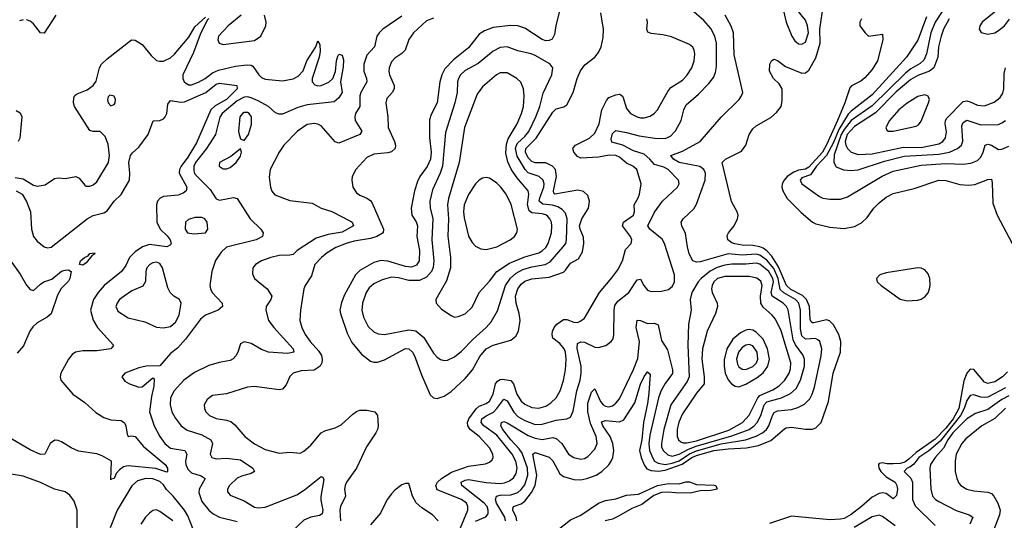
# Model space of a CAD drawing. Header units: inches. Extents: x 1649636 to 1815363, y 506543 to 641975.
# Tile 360 of 656: x 1702971 to 1708584, y 622112 to 624964. Entities that reach past the tile are written whole.
import ezdxf

# ---------------------------------------------------------------- set-up
doc = ezdxf.new("R2010")
doc.units = ezdxf.units.IN
doc.header["$MEASUREMENT"] = 0
doc.layers.add('B7602', color=7, linetype='Continuous')

msp = doc.modelspace()

# ---------------------------------------------------------------- linework, layer by layer
at = {"layer": 'B7602', "color": 5}
for points, elevation in [([(1705805.6, 622110), (1705801.7, 622130), (1705781.6, 622170), (1705782.2, 622177.8), (1705785.4, 622190), (1705830, 622206.8), (1705850, 622221.7), (1705889.3, 622270), (1705910.2, 622310), (1705919, 622370), (1705896.5, 622490), (1705910, 622498.9), (1705990, 622471.3), (1706010, 622450.2), (1706050, 622376.3), (1706070, 622362.7), (1706130, 622345.6), (1706170, 622342.4), (1706203.5, 622350), (1706256.5, 622370), (1706289.9, 622390), (1706330, 622428.8), (1706342.7, 622450), (1706351.7, 622470), (1706357, 622510), (1706351.2, 622550), (1706337, 622590), (1706294.9, 622650), (1706287.4, 622672.6), (1706310, 622680.1), (1706390, 622673.6), (1706415.5, 622684.5), (1706477.9, 622782.1), (1706510, 622888.7), (1706530, 622931.2), (1706550, 622957.6), (1706564.7, 622944.7), (1706557.4, 622837.4), (1706550, 622776.9), (1706526.7, 622670), (1706516.8, 622570), (1706504.8, 622510), (1706513.6, 622470), (1706530, 622427.6), (1706546.3, 622406.3), (1706570, 622395.8), (1706611.6, 622391.6), (1706650, 622397.1), (1706747.4, 622432.6), (1706803.4, 622470), (1706830, 622482), (1706927.6, 622510), (1707010, 622520), (1707115, 622525), (1707181.7, 622538.3), (1707253.1, 622566.9), (1707330, 622634.3), (1707341.1, 622638.9), (1707370, 622642.4), (1707450, 622631.6), (1707490, 622631.6), (1707510, 622638.2), (1707539, 622670), (1707581, 622790), (1707609, 622950), (1707649.9, 623070), (1707651.5, 623130), (1707640.4, 623170), (1707610, 623225), (1707587.7, 623247.7), (1707570, 623254.2), (1707497.5, 623237.5), (1707490, 623236.6), (1707482.6, 623242.6), (1707476.2, 623256.2), (1707473.4, 623330), (1707456.8, 623370), (1707432.6, 623392.6), (1707367.2, 623427.2), (1707342.4, 623450), (1707296.2, 623556.2), (1707257.6, 623617.6), (1707230, 623647.6), (1707210, 623662.8), (1707190, 623670.3), (1707150, 623678.2), (1707090, 623680.5), (1707047.7, 623687.7), (1707030, 623693.6), (1707007.1, 623710), (1707004.8, 623735.2), (1707011.3, 623750), (1707044, 623790), (1707063, 623830), (1707066.3, 623850), (1707061.6, 623870), (1707027.7, 623927.7), (1706975.4, 624150), (1706994.5, 624170), (1707084.8, 624215.2), (1707109.8, 624250.2), (1707129.8, 624310), (1707150, 624342), (1707170, 624358.9), (1707253.5, 624406.5), (1707284.9, 624435.1), (1707310.9, 624469.1), (1707318.2, 624501.8), (1707317, 624570), (1707299.5, 624599.5), (1707268.4, 624630), (1707244.7, 624670), (1707246.6, 624710), (1707256, 624730), (1707270, 624738.4), (1707290, 624731.7), (1707337, 624697), (1707430, 624660.2), (1707450, 624660.7), (1707470, 624675.9), (1707510, 624747.8), (1707534.1, 624830), (1707532.4, 624910), (1707553.1, 625050)], 420), ([(1707320.5, 625030), (1707341.1, 624950), (1707373.1, 624870), (1707390, 624843.1), (1707410, 624825.7), (1707430, 624824.6), (1707450, 624837), (1707468.2, 624890), (1707462.5, 624930), (1707450, 624961.6), (1707378, 625050)], 440), ([(1708281, 625090), (1708190, 624950.5), (1708165.6, 624890), (1708139.9, 624770), (1708125.5, 624734.5), (1708105, 624715), (1708050, 624683.7), (1708019.8, 624660.2), (1707830, 624472.6), (1707710, 624389.2), (1707670, 624338.4), (1707654.2, 624310), (1707613.6, 624193.6), (1707611.3, 624151.3), (1707625.5, 624125.5), (1707668, 624108), (1707710, 624104.5), (1707750, 624109.1), (1707901.4, 624158.6), (1708013.2, 624186.8), (1708210, 624198.6), (1708270.5, 624209.5), (1708316.5, 624230), (1708340.2, 624250), (1708347.1, 624272.9), (1708341.3, 624358.7), (1708350, 624378.8), (1708370, 624391.6), (1708450, 624365.9), (1708550, 624368), (1708570, 624375.9), (1708590, 624390.8)], 460), ([(1706055.9, 625044.1), (1706027.7, 624930), (1706020.1, 624879.9), (1706006.3, 624853.7), (1705990, 624845.1), (1705970, 624844.5), (1705950, 624850.8), (1705850, 624915), (1705810, 624929.9), (1705770, 624931.2), (1705670, 624919.9), (1705620, 624900), (1705590, 624881.7), (1705530, 624804.5), (1705444.4, 624735.7), (1705395.2, 624684.8), (1705377.1, 624650), (1705365.1, 624610), (1705350.1, 624489.9), (1705315.9, 624424.1), (1705306.9, 624393.1), (1705307.3, 624292.7), (1705316.4, 624210), (1705312.6, 624170), (1705293, 624127), (1705252, 624070), (1705238.3, 624041.7), (1705221.2, 623990), (1705202.5, 623890), (1705206.9, 623850), (1705231.8, 623811.8), (1705238.2, 623790), (1705235.7, 623730), (1705249.7, 623650), (1705248.7, 623590), (1705233.7, 623566.3), (1705205.1, 623554.9), (1705170, 623559.1), (1705070, 623589), (1705030, 623591.4), (1704990, 623581.4), (1704910, 623534.7), (1704885.5, 623510), (1704822.9, 623397), (1704806, 623354), (1704796.1, 623310), (1704798.8, 623290), (1704838.6, 623178.6), (1704864.6, 623124.6), (1704918.6, 623058.6), (1704970, 623019.7), (1704990, 623013), (1705010, 623013.1), (1705050, 623027.2), (1705170, 623090.1), (1705190, 623088.8), (1705210, 623071), (1705221.3, 623050), (1705260.9, 622940.9), (1705310, 622827.7), (1705330, 622810.4), (1705350, 622806.4), (1705390, 622819.7), (1705430, 622846.8), (1705510, 622920.8), (1705551.3, 622968.7), (1705594.4, 623045.6), (1705631, 623089), (1705670, 623109.1), (1705770, 623138.5), (1705799.3, 623160.7), (1705814.7, 623190), (1705823.2, 623250), (1705817.8, 623290), (1705801.1, 623350), (1705798.1, 623390), (1705810.7, 623430), (1705830, 623458.2), (1705850, 623474), (1705890, 623488), (1705990, 623497.2), (1706070, 623525), (1706083.1, 623536.9), (1706110, 623577.6), (1706157.3, 623602.7), (1706178.5, 623641.5), (1706187.2, 623690), (1706185.7, 623725.7), (1706165.9, 623770), (1706162.4, 623790), (1706175.4, 623830), (1706213.1, 623890), (1706218.8, 623930), (1706210, 623962.4), (1706185.3, 623985.3), (1706152.1, 623992.1), (1706021.6, 623970), (1706015.5, 623975.5), (1706014, 623990), (1706031.9, 624070), (1706024.5, 624110), (1706007.7, 624130), (1705970, 624148), (1705910, 624148.5), (1705890, 624155.9), (1705870, 624177.8), (1705853.7, 624210), (1705856.5, 624230), (1705915.9, 624290), (1706010, 624437.4), (1706030, 624456.1), (1706072.3, 624467.7), (1706090, 624478.5), (1706125.8, 624550), (1706148.5, 624630), (1706167.1, 624672.9), (1706193.1, 624706.9), (1706250, 624751), (1706270, 624777.6), (1706285, 624810), (1706296.7, 624863.3), (1706298.9, 624910), (1706283.3, 625003.3)], 520), ([(1705570, 622106.7), (1705628.2, 622131.8), (1705641.1, 622150), (1705642.4, 622170), (1705635.2, 622190), (1705619.4, 622210), (1705490.6, 622310), (1705487.3, 622330), (1705510, 622341.1), (1705530, 622344.1), (1705630, 622327.6), (1705710, 622321.6), (1705735, 622325), (1705763.6, 622336.4), (1705785.3, 622354.7), (1705800.6, 622379.4), (1705807.2, 622410), (1705800.1, 622450), (1705777.8, 622490), (1705690, 622597.5), (1705615.9, 622650), (1705601.2, 622670), (1705606.2, 622690), (1705630, 622707.7), (1705671.9, 622728.1), (1705691.7, 622748.3), (1705730, 622801.9), (1705750, 622793.4), (1705788, 622728), (1705810, 622704.4), (1705850, 622681.5), (1705910, 622658.7), (1705950, 622660.1), (1706030, 622683.4), (1706089.1, 622690.9), (1706110, 622700.3), (1706125.8, 622734.2), (1706147.5, 622850), (1706165.5, 622910), (1706172, 622950), (1706171.5, 622990), (1706149.4, 623090.6), (1706150, 623119.5), (1706170, 623128.9), (1706190, 623127), (1706250, 623099.3), (1706270, 623097.6), (1706311.9, 623108.1), (1706342.9, 623130), (1706353.1, 623146.9), (1706358, 623170), (1706358.8, 623310), (1706363.7, 623336.3), (1706380.2, 623359.8), (1706442.7, 623410), (1706490, 623481.8), (1706510, 623486), (1706529.4, 623450), (1706550, 623423.6), (1706570, 623415.8), (1706630, 623418), (1706670, 623427.1), (1706693.1, 623446.9), (1706703.5, 623470), (1706703.7, 623510), (1706646.3, 623690), (1706633.4, 623713.4), (1706563.4, 623770), (1706551.3, 623790), (1706590, 623867.4), (1706636.1, 623930), (1706721.7, 624010), (1706730.9, 624030), (1706727.1, 624050), (1706667.3, 624110), (1706643.7, 624123.7), (1706590, 624138.7), (1706563.1, 624170), (1706530, 624197.2), (1706470, 624217.6), (1706410, 624249.3), (1706347.3, 624267.3), (1706342.8, 624282.8), (1706350, 624315.6), (1706370, 624332.4), (1706430, 624321.8), (1706502.2, 624302.2), (1706590.7, 624289.3), (1706650, 624288), (1706680.3, 624299.7), (1706710, 624331.5), (1706742.4, 624390), (1706756.5, 624450), (1706770, 624479.6), (1706840.5, 624539.5), (1706899.1, 624600.9), (1706925.2, 624634.8), (1706937.2, 624662.8), (1706943.1, 624696.9), (1706942.5, 624830), (1706934.1, 624870), (1706910, 624913.6), (1706870, 624959.4), (1706800.4, 625020.4)], 460), ([(1708575.6, 625044.4), (1708456.9, 624950), (1708443.6, 624930), (1708440.9, 624910), (1708451.5, 624891.5), (1708490, 624881.1), (1708529.5, 624890), (1708550, 624903.2), (1708584.4, 624930), (1708613, 624967)], 520), ([(1702944.6, 624064.6), (1702990, 624056.8), (1703050, 624022.1), (1703070, 624016.6), (1703116, 624024), (1703170, 624058.9), (1703190, 624063.1), (1703230, 624059.5), (1703290, 624071.6), (1703310, 624061.3), (1703341.4, 624021.4), (1703350, 624015.5), (1703370, 624016.5), (1703390, 624023.6), (1703410, 624040.3), (1703477.1, 624150), (1703482, 624190), (1703474.9, 624254.9), (1703458.2, 624298.2), (1703430, 624327), (1703390, 624327), (1703370, 624333.2), (1703283.1, 624470), (1703277.6, 624490), (1703280, 624520), (1703286.7, 624533.3), (1703298, 624542), (1703354.9, 624565.1), (1703389.5, 624590), (1703406.9, 624613.1), (1703425.6, 624690), (1703437.7, 624710), (1703470, 624740.3), (1703609.2, 624850), (1703630, 624848.4), (1703670, 624823.7), (1703720.8, 624760.7), (1703750, 624732.3), (1703767.1, 624727.1), (1703790, 624728), (1703830, 624746.1), (1703852.8, 624767.2), (1703934.5, 624865.5), (1703970, 624923.9), (1704030, 624978)], 440), ([(1702990, 624964.2), (1702970, 624957.8)], 440), ([(1703177.2, 624990), (1703110, 624888.1), (1703090, 624889.8), (1703050, 624940.2), (1703030, 624956.2), (1703010, 624964.2)], 440), ([(1704050, 624970.7), (1704039.2, 624960.8), (1704000.1, 624879.9), (1703962.4, 624777.6), (1703901, 624650), (1703900.1, 624630), (1703907.9, 624610), (1703932.6, 624592.6), (1703950, 624593.4), (1703990, 624608.9), (1704028.5, 624630), (1704070, 624661.6), (1704103.6, 624676.4), (1704201.1, 624698.9), (1704267.9, 624707.9), (1704290, 624706), (1704299.8, 624699.8), (1704334.8, 624650), (1704350, 624635.3), (1704370, 624626.2), (1704470, 624615.9), (1704530, 624628.1), (1704557.6, 624642.4), (1704587.7, 624672.3), (1704607.8, 624730), (1704658.9, 624810), (1704670, 624842.8), (1704682, 624822), (1704683.1, 624783.1), (1704678, 624750), (1704638.4, 624630), (1704638, 624610), (1704652.5, 624592.5), (1704670, 624587.7), (1704690, 624589.5), (1704732.5, 624607.5), (1704756.1, 624630), (1704771.8, 624668.2), (1704777.2, 624730), (1704783.9, 624756.1), (1704790, 624768), (1704810, 624762), (1704816.1, 624736.1), (1704815.1, 624695.1), (1704800.6, 624610), (1704808.4, 624550), (1704790, 624519.8), (1704763.1, 624496.9), (1704610, 624479.4), (1704555.9, 624464.1), (1704470, 624426.2), (1704450, 624425.7), (1704430, 624433.6), (1704389, 624470), (1704330, 624501.8), (1704290, 624519.3), (1704270, 624524), (1704250, 624522.2), (1704210, 624501.2), (1704124.7, 624430), (1704111.1, 624408.9), (1704087.8, 624310), (1704035.5, 624230), (1703972.7, 624150), (1703964.2, 624130), (1703962.7, 624102.7), (1703968.3, 624088.3), (1703983.5, 624070), (1704056.2, 623996.2), (1704090, 623943.6), (1704110, 623936.5), (1704190, 623951.5), (1704210, 623946), (1704284.3, 623830), (1704345.4, 623770), (1704358.6, 623750), (1704354.9, 623730), (1704319.5, 623710), (1704150, 623667.9), (1704119.7, 623640.3), (1704087.7, 623592.3), (1704065.4, 623530), (1704054.7, 623450), (1704058.3, 623430), (1704068.9, 623410), (1704125.5, 623350), (1704127.7, 623330), (1704101.6, 623310), (1704030, 623280.6), (1704001.2, 623258.8), (1703916.4, 623143.6), (1703870, 623093.6), (1703830, 623062.9), (1703770, 622992.3), (1703692, 622990), (1703650, 622981), (1703570.8, 622950), (1703554, 622930), (1703570, 622904.9), (1703596, 622890), (1703650, 622870.4), (1703670, 622873.4), (1703730, 622923), (1703737.7, 622917.7), (1703736.2, 622876.2), (1703722.2, 622817.8), (1703711.3, 622730), (1703737, 622650), (1703769.4, 622590), (1703797.6, 622550), (1703830, 622523.1), (1703913.1, 622510), (1703923.8, 622490), (1703916.4, 622450), (1703918.5, 622430), (1703930, 622404.2), (1703950, 622383.6), (1704005.7, 622365.7), (1704029.1, 622350), (1703993.5, 622290), (1703991.8, 622270), (1704010, 622220.2), (1704049.4, 622169.5), (1704073.5, 622150), (1704110, 622131), (1704210, 622105.1)], 440), ([(1705150, 624984.1), (1705041.5, 624910), (1705019.8, 624890), (1705007.4, 624870), (1704992.9, 624810), (1704950, 624762.6), (1704932.3, 624710), (1704932.2, 624670), (1704948.8, 624630), (1704950.1, 624610), (1704915.8, 624550), (1704909.6, 624530), (1704909.4, 624470), (1704885.5, 624430), (1704880.5, 624410), (1704884, 624390), (1704921.8, 624330), (1704910.3, 624310), (1704790, 624261.2), (1704768.8, 624268.8), (1704690, 624359.2), (1704670, 624369.8), (1704650, 624372.8), (1704610, 624366.6), (1704554.6, 624330), (1704477.6, 624250), (1704450.2, 624210), (1704399.3, 624110), (1704393.7, 624066.3), (1704400.2, 624010), (1704407.6, 623987.6), (1704426.2, 623966.2), (1704510, 623933.4), (1704638.7, 623918.7), (1704690, 623891.3), (1704750, 623871.6), (1704856.2, 623816.2), (1704867, 623810), (1704874.4, 623790), (1704810, 623754.1), (1704730, 623740.7), (1704661, 623719), (1704553.4, 623650), (1704530, 623627), (1704510, 623622.5), (1704450, 623621.6), (1704403, 623610), (1704350.2, 623589.8), (1704315.5, 623570), (1704300.3, 623550), (1704297.3, 623517.3), (1704308.5, 623490), (1704382.3, 623430), (1704407.9, 623390), (1704403.2, 623370), (1704376.5, 623330), (1704373.2, 623310), (1704388.5, 623250), (1704418.8, 623210), (1704529.1, 623090), (1704533.4, 623070), (1704496.9, 623063.1), (1704390, 623069.8), (1704350, 623084.8), (1704290, 623119.3), (1704250, 623129.6), (1704230, 623117.2), (1704214.3, 623070), (1704203.6, 623050), (1704187, 623033), (1704170, 623023.5), (1704108.7, 623011.3), (1704050, 622993.5), (1703966.5, 622953.5), (1703906.2, 622910), (1703851.9, 622850), (1703831, 622810), (1703828.1, 622770), (1703837.6, 622730), (1703856.3, 622696.3), (1703891.1, 622651.1), (1703926, 622626), (1704010, 622600.1), (1704061.2, 622570), (1704070.2, 622550), (1704056.5, 622490), (1704066.3, 622470), (1704090, 622462.5), (1704150, 622465.4), (1704230, 622457.5), (1704299.1, 622410), (1704308.7, 622390), (1704290, 622379.3), (1704235.6, 622364.4), (1704210, 622352.1), (1704166.5, 622310), (1704154.6, 622290), (1704155.1, 622275.1), (1704170, 622255.8), (1704250, 622223.2), (1704310, 622186.8), (1704330, 622183), (1704370, 622187.1), (1704550, 622257.6), (1704594.1, 622285.9), (1704690, 622362.4), (1704698.5, 622358.6), (1704704.7, 622344.7), (1704688.2, 622248.2), (1704687.7, 622227.7), (1704698.8, 622170), (1704695.2, 622150), (1704680.5, 622139.5), (1704630, 622130.6), (1704590, 622112.8), (1704525, 622050)], 460), ([(1705330, 624973.6), (1705290, 624958), (1705215.9, 624890), (1705189.5, 624850.5), (1705168.1, 624790), (1705149, 624771), (1705110, 624745.3), (1705090, 624724.7), (1705076.3, 624690), (1705075.2, 624670), (1705078.5, 624650), (1705104.8, 624590), (1705105.6, 624570), (1705094.9, 624550), (1705064.6, 624515.4), (1705057.8, 624490), (1705070.2, 624410), (1705071.5, 624350), (1705107.8, 624270), (1705113.5, 624250), (1705111.9, 624230), (1705090, 624212.1), (1705070, 624204.9), (1704990, 624198.6), (1704950, 624179.8), (1704886.3, 624110), (1704865.7, 624070), (1704863.7, 624050), (1704870.3, 624010), (1704890, 623977.6), (1704910, 623964.4), (1704950, 623948.3), (1704970, 623933.6), (1704979.7, 623919.7), (1705044.8, 623770), (1705042.5, 623750), (1705007.4, 623730), (1704970, 623717.3), (1704877.9, 623702.1), (1704831.2, 623688.8), (1704773.9, 623666.1), (1704724.6, 623635.4), (1704690.5, 623609.5), (1704653.4, 623570), (1704634.3, 623505.7), (1704597.7, 623450), (1704591.6, 623430), (1704572.4, 623310), (1704567.8, 623250), (1704579.1, 623210), (1704598.8, 623170), (1704626.4, 623130), (1704675.7, 623075.7), (1704690.6, 623050.6), (1704695.8, 623030), (1704694.2, 623010), (1704683.9, 622990), (1704650, 622968), (1704576.1, 622963.9), (1704529.6, 622950.4), (1704510, 622931.1), (1704490, 622884.7), (1704470, 622858.7), (1704450, 622854.8), (1704310, 622875.1), (1704270, 622871.1), (1704150, 622832.7), (1704070, 622822.7), (1704039.8, 622800.2), (1704023.2, 622770), (1704023.6, 622750), (1704032.4, 622730), (1704053.1, 622710), (1704090, 622692.4), (1704150, 622682.6), (1704174.2, 622674.2), (1704196.8, 622656.8), (1704254, 622590), (1704308.6, 622548.6), (1704370, 622515.2), (1704450, 622494.3), (1704510, 622500.3), (1704570, 622494), (1704590, 622505.3), (1704630, 622540.9), (1704690, 622611.1), (1704710, 622621.8), (1704770, 622639.4), (1704803.6, 622656.4), (1704870, 622717.5), (1704890, 622732.7), (1704910, 622739.3), (1704950, 622740.2), (1704996.3, 622730), (1705010.2, 622710.2), (1705014.7, 622650), (1705011.3, 622630), (1705001.5, 622610), (1704947.7, 622530), (1704891.8, 622410), (1704834.8, 622330), (1704825.5, 622310), (1704822.7, 622290), (1704828.8, 622250), (1704800.1, 622190), (1704795.1, 622170), (1704799.5, 622110)], 480), ([(1704232.6, 624990), (1704159, 624930), (1704104.6, 624870), (1704101.1, 624850), (1704108.7, 624830), (1704130, 624822.6), (1704310, 624846.4), (1704345.4, 624870), (1704374, 624930), (1704376.3, 624950), (1704366.6, 624990)], 460), ([(1705484.1, 622070), (1705525.8, 622170), (1705526.1, 622190), (1705517.1, 622210), (1705490, 622231.5), (1705350, 622286.2), (1705342.7, 622310), (1705353.3, 622330), (1705375, 622350), (1705433.1, 622386.9), (1705530, 622421.5), (1705626.5, 622433.5), (1705650, 622443.6), (1705663.5, 622456.5), (1705669.8, 622470), (1705667.9, 622490), (1705650, 622525.7), (1705589.9, 622590), (1705538.8, 622630), (1705525.5, 622650), (1705523.6, 622670), (1705530.6, 622690), (1705573.3, 622746.7), (1705590, 622761.6), (1705630, 622777.7), (1705650, 622791.3), (1705669.6, 622830), (1705683.5, 622890), (1705694.6, 622905.4), (1705710, 622915.1), (1705724, 622916), (1705770, 622908.1), (1705785.6, 622890), (1705804.6, 622830), (1705830, 622790.1), (1705850, 622773), (1705890, 622754.6), (1705930, 622751.1), (1705970, 622762.4), (1705999.3, 622780.7), (1706029.9, 622810.1), (1706052.5, 622850), (1706071, 622909), (1706083.1, 622970), (1706086.5, 623030), (1706082.1, 623070), (1706074, 623090), (1706050, 623119.1), (1706010.7, 623150.7), (1706005.5, 623170), (1706008.3, 623190), (1706017.7, 623210), (1706032.8, 623230), (1706070, 623255.3), (1706090, 623256.8), (1706130, 623240.5), (1706150, 623239.4), (1706170, 623247.7), (1706190, 623264.2), (1706275.4, 623410), (1706347.1, 623492.9), (1706380.2, 623539.8), (1706408.1, 623590), (1706424.3, 623655.7), (1706456.4, 623690), (1706461.1, 623710), (1706453.6, 623730), (1706407.6, 623790), (1706413.3, 623810), (1706469.9, 623850), (1706475.5, 623870), (1706472.8, 623910), (1706496.7, 623950), (1706503.2, 623970), (1706513.8, 624030), (1706488.9, 624110), (1706466, 624130), (1706430, 624147.6), (1706390, 624181.2), (1706370, 624190.7), (1706332.1, 624192.1), (1706270, 624180.5), (1706170, 624174.6), (1706150, 624184.7), (1706130.5, 624210), (1706123.7, 624230), (1706126, 624234), (1706139.8, 624250), (1706219.1, 624290), (1706250, 624317.8), (1706274.1, 624370), (1706289.3, 624450), (1706315.5, 624504.5), (1706330, 624521.1), (1706370, 624535.5), (1706390, 624540.2), (1706397, 624537), (1706410, 624526), (1706430, 624458), (1706453.4, 624430), (1706490, 624410.2), (1706510, 624406), (1706530, 624405.2), (1706564.6, 624415.4), (1706589.2, 624430.8), (1706606.6, 624450), (1706665, 624555), (1706682, 624578), (1706750, 624620.2), (1706774.4, 624645.6), (1706802.3, 624690), (1706816.3, 624730), (1706819, 624770), (1706815.5, 624790), (1706807.3, 624807.3), (1706790, 624822.2), (1706686, 624866), (1706637.3, 624877.3), (1706570, 624884.9), (1706552.5, 624892.5), (1706546.9, 624910), (1706549.8, 624950), (1706545.3, 624970)], 480), ([(1705740.9, 622110), (1705736.6, 622130), (1705689.9, 622210), (1705683.1, 622230), (1705689.1, 622250), (1705710, 622256), (1705770, 622257.2), (1705810, 622270.6), (1705830, 622287.6), (1705850, 622314.1), (1705868.5, 622370), (1705865.4, 622410), (1705834.8, 622494.8), (1705819, 622519), (1705770.6, 622570), (1705725.2, 622630), (1705713.3, 622650), (1705717.4, 622670), (1705730, 622675.7), (1705750, 622667.8), (1705870, 622596.2), (1705910, 622580.9), (1705950, 622572.8), (1706010, 622583.9), (1706030, 622579), (1706061.5, 622550), (1706099.7, 622490), (1706130, 622470.2), (1706170, 622460.9), (1706190, 622463.5), (1706210, 622475.6), (1706250, 622518.3), (1706263.7, 622550), (1706257.1, 622590), (1706224.2, 622664.2), (1706209.4, 622730), (1706210, 622780.4), (1706230, 622842.4), (1706250, 622860.7), (1706281.7, 622790), (1706296.9, 622770), (1706310, 622761.6), (1706330, 622758.9), (1706350, 622764.5), (1706370, 622779), (1706390, 622804.9), (1706470, 622971.1), (1706493.8, 623033.8), (1706503.5, 623130), (1706486, 623210), (1706490, 623252.4), (1706510, 623250.2), (1706550, 623233.4), (1706590, 623235.5), (1706610, 623226.7), (1706630, 623136.4), (1706663.3, 623083.3), (1706693.2, 622970), (1706692.2, 622947.8), (1706650, 622890.7), (1706628.5, 622851.5), (1706612.6, 622810), (1706563.2, 622596.8), (1706557.4, 622550), (1706560.9, 622510), (1706581.9, 622461.9), (1706590.1, 622450), (1706610, 622437.9), (1706650, 622431), (1706690, 622437.9), (1706730, 622451.9), (1706789.1, 622490.9), (1706830, 622508.7), (1706970, 622547.2), (1707109.2, 622570.8), (1707169.3, 622590.7), (1707206.2, 622610), (1707227.8, 622630), (1707240.5, 622650), (1707261.7, 622710), (1707272.7, 622727.3), (1707290, 622736.1), (1707370, 622743.9), (1707405.9, 622754.1), (1707445.6, 622774.4), (1707475.2, 622804.8), (1707489.1, 622830.9), (1707501.7, 622870), (1707539.6, 623050), (1707543.8, 623090), (1707532.8, 623130), (1707521, 623141), (1707507.8, 623147.8), (1707450, 623144.6), (1707430, 623163.2), (1707422.2, 623202.2), (1707422.2, 623310), (1707412.2, 623350), (1707392.6, 623370), (1707327.4, 623407.4), (1707306.5, 623426.5), (1707295.2, 623490), (1707270, 623547.7), (1707230, 623593.5), (1707190, 623621.9), (1707170, 623628.1), (1707090, 623622.5), (1707010, 623630.2), (1706850, 623585), (1706830, 623582.1), (1706807.9, 623590), (1706787.6, 623630), (1706777.3, 623670), (1706766.7, 623746.7), (1706746, 623790), (1706742, 623810), (1706752.4, 623830), (1706814.2, 623885.8), (1706830, 623913.7), (1706878, 624050), (1706880.1, 624090), (1706870.4, 624110), (1706848.5, 624128.5), (1706730, 624150.9), (1706698.3, 624170), (1706683.5, 624190), (1706750, 624215.8), (1706849.9, 624270.1), (1706970, 624408.9), (1707071.5, 624510), (1707086.3, 624530), (1707093.3, 624550), (1707043.7, 624763.7), (1707039.9, 624890), (1707026.4, 624926.4), (1706991.7, 624990)], 440), ([(1707770, 624969.6), (1707760.2, 624950), (1707760.3, 624930), (1707790, 624888.5), (1707810, 624870.4), (1707890, 624882), (1707891.7, 624850), (1707861.5, 624730), (1707830, 624679.7), (1707787.8, 624632.2), (1707765.3, 624614.7), (1707712.4, 624587.6), (1707703.9, 624576.1), (1707675.1, 624490), (1707633.4, 624390), (1707570, 624250.7), (1707547.1, 624210), (1707470, 624123.6), (1707450, 624112.8), (1707410, 624106.2), (1707383.9, 624096.1), (1707346.1, 624070), (1707328.2, 624050), (1707317.7, 624030), (1707315.7, 624010), (1707321, 623990), (1707345.8, 623945.8), (1707425.6, 623865.6), (1707490, 623810.9), (1707510, 623801.9), (1707590, 623782.6), (1707670, 623773.7), (1707730, 623785.3), (1707770, 623807.6), (1707802.1, 623837.9), (1707840.3, 623890), (1707870, 623920.2), (1707910, 623953.2), (1707950, 623974.2), (1708070, 624003.2), (1708210, 624050.1), (1708250, 624047.2), (1708330, 624024.7), (1708381.8, 624021.8), (1708415, 624025), (1708490, 624054), (1708510, 624055.5), (1708515, 624035), (1708519.1, 623919.1), (1708543.5, 623850), (1708628.1, 623690)], 420), ([(1708140.4, 624979.6), (1708090, 624847), (1708025.6, 624750), (1707830, 624536.1), (1707710, 624444), (1707693.3, 624426.7), (1707641.4, 624338.6), (1707610, 624265.2), (1707569.3, 624190.7), (1707512.3, 624130), (1707478.9, 624081.1), (1707430, 624062.7), (1707419.7, 624050), (1707430.4, 624030), (1707530, 623956.5), (1707550, 623948), (1707590, 623941.2), (1707650, 623941.8), (1707690, 623954.2), (1707886.6, 624073.4), (1707950, 624100.3), (1708110, 624134.9), (1708250, 624145.6), (1708350, 624141), (1708393.8, 624146.2), (1708430, 624162.4), (1708450, 624180.2), (1708463.8, 624210), (1708474, 624250), (1708490, 624255.1), (1708510, 624248.6), (1708550, 624225.1), (1708570, 624225.9), (1708610, 624243.6)], 440), ([(1708268.7, 624970), (1708236.7, 624910), (1708222.9, 624870), (1708208.8, 624810), (1708205.2, 624750), (1708181.8, 624690), (1708156.8, 624670), (1708090, 624646.9), (1708050, 624624.1), (1707967.2, 624552.8), (1707850, 624434.1), (1707730, 624355.1), (1707687.5, 624310), (1707676.8, 624270), (1707679.7, 624250), (1707689.2, 624230), (1707710, 624209.6), (1707750, 624195.4), (1707830, 624200.2), (1708010, 624237.2), (1708110, 624235.6), (1708210, 624257.2), (1708232.4, 624270), (1708248.8, 624291.2), (1708254, 624326), (1708247.3, 624370), (1708249.1, 624390), (1708256.1, 624403.9), (1708350, 624497.2), (1708370, 624501.9), (1708390, 624497.1), (1708430, 624477.3), (1708470, 624473.8), (1708526, 624494), (1708559.9, 624520.1), (1708574.9, 624545.1), (1708581.1, 624570), (1708582.2, 624657.8), (1708590.7, 624689.3)], 480), ([(1702950, 623988.9), (1702984.5, 623970), (1703010, 623928.4), (1703031.9, 623870), (1703037.3, 623770), (1703050.2, 623730), (1703070, 623702), (1703110, 623671.1), (1703130, 623664.5), (1703150, 623668.1), (1703354.8, 623830), (1703390, 623848), (1703450, 623864.2), (1703470, 623874.8), (1703509.8, 623930), (1703550, 623967.5), (1703596, 624050), (1703598.6, 624090), (1703592.7, 624150), (1703602.2, 624190), (1703613.4, 624206.6), (1703650, 624238), (1703704.2, 624310), (1703731.9, 624388.1), (1703770, 624390.2), (1703790, 624398.7), (1703800.5, 624410), (1703809.4, 624430.6), (1703816.2, 624483.8), (1703830, 624504.6), (1703890, 624493.9), (1703910, 624497), (1704031.2, 624548.8), (1704090, 624597.5), (1704110, 624601.8), (1704209.1, 624589.1), (1704211.4, 624570), (1704150, 624510.3), (1704085.7, 624474.3), (1704059.6, 624450), (1703978.1, 624261.9), (1703930, 624180.7), (1703890.5, 624130), (1703881.1, 624110), (1703879.9, 624090), (1703923.6, 624010), (1703920.2, 623990), (1703903.2, 623976.8), (1703875, 623965), (1703790, 623956.2), (1703772, 623948), (1703757.1, 623930), (1703751.7, 623910), (1703753.6, 623810), (1703771.2, 623770), (1703812.4, 623732.4), (1703828.3, 623710), (1703833.8, 623690), (1703830, 623682), (1703810, 623669.9), (1703710, 623683.6), (1703671.9, 623670), (1703630, 623642.6), (1703596.8, 623610), (1703575.3, 623564.7), (1703550.5, 623529.5), (1703453.4, 623450), (1703417.4, 623410), (1703391.3, 623370), (1703375.4, 623310), (1703390, 623252), (1703414.6, 623210), (1703504.9, 623110), (1703500.4, 623099.6), (1703490.8, 623090), (1703410, 623078.1), (1703330, 623078.3), (1703289.6, 623070.4), (1703270, 623056.4), (1703250, 623031.1), (1703204.5, 622950), (1703201.3, 622930), (1703205.2, 622910), (1703273.6, 622830), (1703342.7, 622782.7), (1703405.5, 622725.5), (1703450, 622697.6), (1703490, 622685), (1703550, 622680.7), (1703568.2, 622668.2), (1703576.8, 622650), (1703582.9, 622602.9), (1703589.3, 622589.3), (1703606.4, 622593.6), (1703630, 622589.3), (1703674.6, 622534.6), (1703799.8, 622430), (1703812.9, 622410), (1703814, 622390), (1703810, 622386.8), (1703747.3, 622407.3), (1703590, 622423.4), (1703563.3, 622416.7), (1703539.8, 622400.2), (1703521.5, 622378.5), (1703510, 622349.6), (1703493, 622347), (1703490, 622342), (1703495.1, 622450), (1703440.5, 622480.5), (1703410.7, 622490.7), (1703306.8, 622506.8), (1703265.1, 622525.1), (1703210, 622559), (1703190, 622567.6), (1703171.6, 622568.4), (1703143.7, 622550), (1703114, 622490), (1703090, 622486.8), (1703030, 622514.6), (1702906.2, 622586.2)], 420), ([(1702950, 624446.4), (1702973.3, 624433.3), (1702983.2, 624410), (1702972.4, 624290), (1702962.4, 624270)], 440), ([(1702881.6, 623641.6), (1702974.5, 623514.5), (1703010, 623450.9), (1703030, 623426.7), (1703050, 623421.4), (1703090, 623458.1), (1703108.6, 623470), (1703154, 623486), (1703210, 623531.2), (1703230, 623538.2), (1703250, 623538.7), (1703263.8, 623530), (1703257.1, 623490), (1703250, 623475.3), (1703208.1, 623431.9), (1703186, 623394), (1703150.6, 623289.4), (1703127.1, 623270), (1703070, 623236.3), (1703046.2, 623213.8), (1703029.4, 623190), (1702993.4, 623106.6), (1702956.4, 623063.6)], 380), ([(1708602.6, 622957.4), (1708573.8, 622930), (1708530, 622901), (1708490, 622890.9), (1708470, 622898.4), (1708410.7, 622970.7), (1708390, 622974), (1708370, 622950.5), (1708353.9, 622906.1), (1708325.2, 622750), (1708292.8, 622690), (1708250, 622636.9), (1708190, 622575.3), (1708081.5, 622498.5), (1708040.3, 622459.7), (1708015.8, 622444.2), (1707990, 622436.8), (1707950, 622433.3), (1707913.4, 622433.4), (1707890, 622438.8), (1707870, 622436.5), (1707866, 622430), (1707867.8, 622410), (1707880.4, 622390), (1707910, 622359.3), (1707961.6, 622330), (1707970.9, 622310.9), (1707974.6, 622290), (1707970, 622252.7), (1707950, 622235.4), (1707910, 622265), (1707890, 622269.3), (1707870, 622265.2), (1707830, 622244.6), (1707769.5, 622190.5), (1707710, 622145.9), (1707670, 622123.5), (1707650, 622118.3), (1707590, 622115.4), (1707370, 622135.8), (1707245.8, 622094.2)], 420), ([(1708590, 622866.9), (1708490, 622814.7), (1708470, 622811.1), (1708450, 622813.2), (1708410, 622827), (1708390, 622823.9), (1708370, 622794.8), (1708355.4, 622750), (1708333.9, 622710), (1708217.4, 622562.6), (1708152.9, 622507.1), (1708096.9, 622470), (1708067.9, 622432.1), (1708045, 622415), (1708030.2, 622410), (1708013, 622390), (1708051.5, 622351.5), (1708061, 622330), (1708061.2, 622230), (1708075.4, 622195.4), (1708190, 622082.9)], 440), ([(1708610, 622821.4), (1708570, 622799.8), (1708490, 622743), (1708419, 622721), (1708370, 622690.7), (1708290.7, 622610), (1708261.9, 622570), (1708236.5, 622523.5), (1708188.7, 622470), (1708163.8, 622430), (1708158.7, 622410), (1708165, 622290), (1708175.2, 622250), (1708191.1, 622231.1), (1708210, 622219.5), (1708310, 622167.6), (1708384.2, 622144.2), (1708404.6, 622130), (1708386.7, 622090)], 460), ([(1708590, 622750.3), (1708530, 622693.1), (1708455.1, 622650), (1708363.5, 622576.5), (1708340.8, 622550), (1708310.2, 622490), (1708302.7, 622450), (1708303.8, 622390), (1708313.2, 622350), (1708324.5, 622324.5), (1708335.3, 622310), (1708370.1, 622290.1), (1708410, 622280.5), (1708490, 622273.5), (1708510, 622264.2), (1708523.7, 622250), (1708546.5, 622210), (1708559.4, 622170), (1708557.2, 622142.8), (1708527.6, 622070), (1708529.3, 622050), (1708550, 622026.6), (1708632.1, 621992.1)], 480), ([(1703298.5, 622030), (1703298.4, 622170), (1703281.8, 622221.8), (1703256.4, 622256.4), (1703230, 622274.2), (1703169.4, 622290), (1703090, 622327.8), (1702990, 622363.5), (1702910, 622377.6)], 440), ([(1703977.5, 622017.5), (1703930, 622137.3), (1703910, 622169.9), (1703846.4, 622250), (1703807.4, 622287.4), (1703790, 622314.7), (1703770, 622334), (1703730, 622349.1), (1703690, 622351), (1703642.2, 622337.8), (1703610.6, 622309.4), (1703526.6, 622170), (1703487.1, 622070)], 440), ([(1705356.2, 622110), (1705323.6, 622143.6), (1705263, 622183), (1705231.7, 622211.7), (1705209.3, 622250), (1705190, 622321.6), (1705170, 622322.7), (1705150, 622314.6), (1705110, 622284.4), (1705090, 622263.1), (1705066.3, 622230), (1705026.8, 622153.2), (1704970, 622086)], 520), ([(1706002.4, 622030), (1706110, 622115.3), (1706170, 622142), (1706270, 622209.4), (1706310, 622225.2), (1706370, 622235.2), (1706430, 622255.8), (1706498, 622262), (1706607.6, 622310), (1706670, 622322.1), (1706730, 622319.6), (1706768.4, 622331.6), (1706790, 622330.9), (1706830, 622316.9), (1706930, 622312.3), (1706938.8, 622310), (1706946, 622290), (1706910, 622281.5), (1706850, 622279.7), (1706793, 622267), (1706710, 622268), (1706666.5, 622273.5), (1706630, 622269.8), (1706586.8, 622253.2), (1706517.1, 622202.9), (1706460.2, 622179.8), (1706385.1, 622134.9), (1706350, 622118.7), (1706309.3, 622109.3)], 380), ([(1703844.8, 622110), (1703770, 622163), (1703750, 622171.6), (1703730, 622167.6), (1703710, 622153.3), (1703687.2, 622130), (1703660.9, 622090)], 460), ([(1707961.5, 622081.5), (1707890, 622134.7), (1707870, 622142.4), (1707830, 622131.5), (1707727.9, 622072.1)], 440)]:
    msp.add_lwpolyline(points, dxfattribs=dict(at, elevation=elevation))
for points, elevation in [([(1705750, 624809.9), (1705710, 624806.3), (1705670, 624785.6), (1705585.2, 624714.8), (1705510, 624674.7), (1705484.7, 624650), (1705473.1, 624630), (1705466.9, 624610), (1705465.3, 624550), (1705452.3, 624490), (1705398.9, 624321.1), (1705380.7, 624130), (1705367.4, 624090), (1705324.4, 623995.6), (1705309.1, 623930), (1705311.5, 623891.5), (1705325.5, 623830), (1705320.7, 623710), (1705331.8, 623590), (1705327.6, 623552.4), (1705319.2, 623530), (1705290, 623496.7), (1705250, 623479.2), (1705190, 623479.2), (1705130, 623493.6), (1705090, 623497.2), (1705037.5, 623482.5), (1704990, 623458.9), (1704963.2, 623436.8), (1704946.1, 623410), (1704925.1, 623350), (1704920.8, 623310), (1704930.1, 623270), (1704957.1, 623217.1), (1704990, 623186.2), (1705015.1, 623175.1), (1705050, 623170.9), (1705190, 623198), (1705230, 623192.5), (1705274.2, 623154.3), (1705330, 623064.4), (1705350, 623041.2), (1705370, 623028.4), (1705390, 623022.9), (1705410, 623025.4), (1705450, 623044.2), (1705490, 623075.2), (1705556, 623144), (1705629.9, 623210.1), (1705657.8, 623242.2), (1705694.8, 623305.2), (1705740.1, 623450), (1705769, 623491), (1705800.7, 623519.3), (1705839.3, 623540.7), (1705890, 623556.3), (1705965.7, 623570), (1705995, 623585), (1706069.9, 623670), (1706083.8, 623690), (1706088.8, 623710), (1706090.9, 623830), (1706081.4, 623861.4), (1706063.5, 623883.5), (1706038.9, 623898.9), (1706007.7, 623907.7), (1705953.9, 623913.9), (1705932.9, 623930), (1705936.3, 623950), (1705959.6, 624010), (1705960.8, 624030), (1705955.2, 624050), (1705931.3, 624071.3), (1705870, 624092.1), (1705852.5, 624110), (1705807.4, 624187.4), (1705798.2, 624230), (1705802.1, 624250), (1705810, 624262.8), (1705850, 624299.2), (1705872.6, 624327.4), (1705913.7, 624410), (1705935.7, 624470), (1705955.1, 624544.9), (1706004, 624650), (1706009.6, 624690), (1705992.8, 624712.8), (1705910, 624760.2), (1705886.6, 624770), (1705810, 624786.8)], 540), ([(1705750, 624661.1), (1705710, 624660.7), (1705689, 624650), (1705610, 624582.5), (1705579.5, 624540.5), (1705505.8, 624350), (1705477, 624150), (1705414.4, 623945.7), (1705409.7, 623910), (1705414.5, 623830), (1705411.1, 623731.1), (1705426.9, 623610), (1705425.8, 623550), (1705404.1, 623475.9), (1705343.7, 623370), (1705345.3, 623350), (1705374.7, 623314.7), (1705430, 623278.4), (1705450, 623270.4), (1705470, 623273.1), (1705510, 623289.2), (1705550, 623326.5), (1705589.8, 623410), (1705650, 623473.8), (1705690.6, 623529.4), (1705762.6, 623577.4), (1705850, 623612.7), (1705930, 623636.9), (1705950, 623647.7), (1705970, 623667.1), (1705984, 623690), (1706003.2, 623750), (1706005.2, 623790), (1706001.7, 623810), (1705993.2, 623830), (1705982.1, 623842.1), (1705970, 623851.6), (1705950, 623857.6), (1705890, 623864.5), (1705875.9, 623875.9), (1705865.6, 623910), (1705873.9, 623970), (1705869.2, 623990), (1705805.4, 624065.4), (1705773.4, 624113.4), (1705753.5, 624153.5), (1705742.9, 624202.9), (1705745.3, 624254.7), (1705755.4, 624284.6), (1705807.4, 624370), (1705830.9, 624430), (1705842.2, 624470), (1705847.2, 624530), (1705843.4, 624570), (1705827.7, 624607.7), (1705805.1, 624630)], 560), ([(1703485.5, 624534.5), (1703474.4, 624525.6), (1703470.7, 624510), (1703475.5, 624490), (1703490, 624473.4), (1703510, 624480.5), (1703515.4, 624490), (1703516.9, 624510), (1703510, 624529.2)], 440), ([(1708130, 624535.4), (1708090, 624526.8), (1708030, 624488), (1707982.2, 624450), (1707928.7, 624390), (1707909.2, 624350), (1707914.7, 624334.7), (1707921.1, 624330), (1707950, 624329.4), (1708081.5, 624358.5), (1708094.7, 624365.3), (1708110, 624386), (1708151.7, 624490), (1708156.9, 624510), (1708149.2, 624529.3)], 520), ([(1704250, 624436), (1704240.2, 624430), (1704226.2, 624410), (1704223.2, 624390), (1704217.6, 624330), (1704221.3, 624310), (1704230, 624284.7), (1704250, 624276), (1704274.3, 624310), (1704292.3, 624367.7), (1704292.2, 624410), (1704279.1, 624430), (1704270, 624435.2)], 460), ([(1704230, 624229), (1704174.3, 624185.7), (1704110.4, 624150), (1704108.9, 624130), (1704130, 624114.9), (1704150, 624114.6), (1704170, 624122.3), (1704205.1, 624150), (1704230, 624186.4), (1704235.8, 624210)], 460), ([(1705630, 624065.4), (1705610, 624061.1), (1705590, 624049.7), (1705570, 624028.4), (1705530, 623968.5), (1705504.4, 623910), (1705500.1, 623870), (1705504.2, 623835.8), (1705530, 623730.4), (1705550, 623695.3), (1705570, 623674.6), (1705599.2, 623659.2), (1705630, 623655.2), (1705690, 623669.3), (1705767.8, 623710), (1705791.4, 623728.6), (1705805.4, 623750), (1705808.5, 623771.5), (1705771.7, 623911.7), (1705744.2, 623970), (1705714.4, 624010), (1705690, 624032.7), (1705650, 624061)], 580), ([(1703970, 623837.2), (1703933.2, 623826.8), (1703916.9, 623810), (1703915, 623770), (1703926.9, 623750), (1703963.3, 623743.3), (1704030, 623749.4), (1704042.7, 623770), (1704042.3, 623790), (1704039.1, 623810), (1704026.6, 623830), (1704010, 623836.8)], 440), ([(1703330, 623566.1), (1703312.3, 623570), (1703316.8, 623590), (1703340.3, 623610), (1703360.7, 623619.3), (1703370, 623632.2), (1703396.5, 623636.5), (1703398.7, 623630), (1703381.2, 623618.8), (1703350, 623578.2)], 380), ([(1703750, 623583.1), (1703730, 623579.8), (1703712.2, 623570), (1703695.8, 623550), (1703690.2, 623530), (1703687.7, 623472.3), (1703673, 623447), (1703610, 623419.3), (1703566.5, 623390), (1703540.8, 623370), (1703525.8, 623350), (1703519, 623330), (1703530, 623304.6), (1703590, 623265.5), (1703683.7, 623243.7), (1703750, 623212.2), (1703790, 623208.7), (1703830, 623215.8), (1703859.2, 623240.8), (1703879.9, 623280.1), (1703890.8, 623350), (1703881.7, 623370), (1703849.9, 623389.9), (1703828.2, 623410), (1703816.1, 623436.1), (1703785.8, 623550), (1703770, 623575.5)], 440), ([(1707170, 623577.3), (1707110, 623570.6), (1707030, 623571.7), (1706990, 623566.1), (1706946.6, 623553.4), (1706907.5, 623532.5), (1706856.3, 623490), (1706838.8, 623470), (1706802.3, 623410), (1706793.7, 623370), (1706798.8, 623310), (1706783.7, 623230), (1706779.9, 623110), (1706788, 622930), (1706776.5, 622903.5), (1706683.3, 622770), (1706642.2, 622630), (1706628.8, 622550), (1706630.5, 622530), (1706638.9, 622510), (1706665.3, 622485.3), (1706690, 622478.5), (1706730, 622489.4), (1706782.8, 622517.2), (1706826.3, 622533.7), (1707030, 622592.7), (1707129.6, 622630.4), (1707157.5, 622650), (1707174.7, 622670), (1707195.2, 622710), (1707215.4, 622770), (1707230, 622787.6), (1707314, 622810), (1707365.2, 622834.8), (1707396.4, 622863.6), (1707422.3, 622910), (1707444, 622990), (1707444.7, 623030), (1707434.6, 623054.6), (1707392.5, 623112.5), (1707380.9, 623140.9), (1707350.9, 623310.9), (1707341.8, 623330), (1707323.2, 623350), (1707261.3, 623390), (1707254.5, 623410), (1707267.3, 623470), (1707264.2, 623490), (1707241.9, 623530), (1707190, 623571.2)], 460), ([(1708090, 623551.2), (1707910, 623522.1), (1707873.6, 623510), (1707854.3, 623490), (1707859.5, 623470), (1707882.3, 623450), (1707990, 623372.4), (1708030, 623362.6), (1708090, 623366.8), (1708110, 623372.7), (1708133.2, 623386.8), (1708150, 623407.8), (1708157.8, 623430), (1708161.3, 623450), (1708159.1, 623490), (1708150, 623515.9), (1708130, 623539.9), (1708110, 623549)], 420), ([(1706990, 623502.1), (1706949.5, 623490), (1706928, 623470), (1706918.3, 623450), (1706914.9, 623430), (1706917.5, 623410), (1706947, 623350), (1706949, 623330), (1706937.5, 623290), (1706889.3, 623190.7), (1706863.7, 623090), (1706858.6, 623030), (1706873.3, 622930), (1706872.4, 622890), (1706830, 622836.3), (1706750, 622718.7), (1706728.4, 622671.6), (1706718.2, 622630), (1706718.1, 622590), (1706725.8, 622570), (1706739.4, 622559.4), (1706754, 622554), (1706774.1, 622554.1), (1706830, 622565.4), (1707014.2, 622625.8), (1707091.1, 622668.9), (1707129.7, 622710.3), (1707179.1, 622810), (1707190, 622822.8), (1707264, 622856), (1707300.8, 622879.2), (1707333.1, 622910), (1707356.6, 622950), (1707364.5, 622975.5), (1707367, 623010), (1707311.1, 623191.1), (1707278.5, 623258.5), (1707260.5, 623280.5), (1707210, 623325.7), (1707196.1, 623350), (1707193.2, 623390), (1707203.6, 623450), (1707195.1, 623475.1), (1707172.4, 623492.4), (1707130, 623501.9)], 480), ([(1707130, 623198.8), (1707110, 623195.8), (1707079.2, 623180.8), (1707035.9, 623144.1), (1707001.7, 623090), (1706987, 623027), (1706986.2, 622990), (1706993, 622950), (1707010, 622912.3), (1707029.1, 622889.1), (1707050, 622875.8), (1707070, 622872.8), (1707110, 622887.2), (1707174.9, 622925.1), (1707210, 622952.9), (1707236.3, 622990), (1707244.3, 623030), (1707234.6, 623090), (1707210, 623145), (1707170, 623184.6), (1707150, 623195)], 520), ([(1707130, 623113.3), (1707110, 623110.4), (1707090, 623097.3), (1707067.8, 623070), (1707057.5, 623030), (1707062.5, 623002.5), (1707070, 622985.8), (1707090, 622972.7), (1707110, 622971.8), (1707150, 622988.6), (1707170.8, 623009.2), (1707178.4, 623030), (1707174.9, 623070), (1707150, 623105.9)], 540)]:
    msp.add_lwpolyline(points, close=True, dxfattribs=dict(at, elevation=elevation))

doc.saveas('drawing.dxf')
